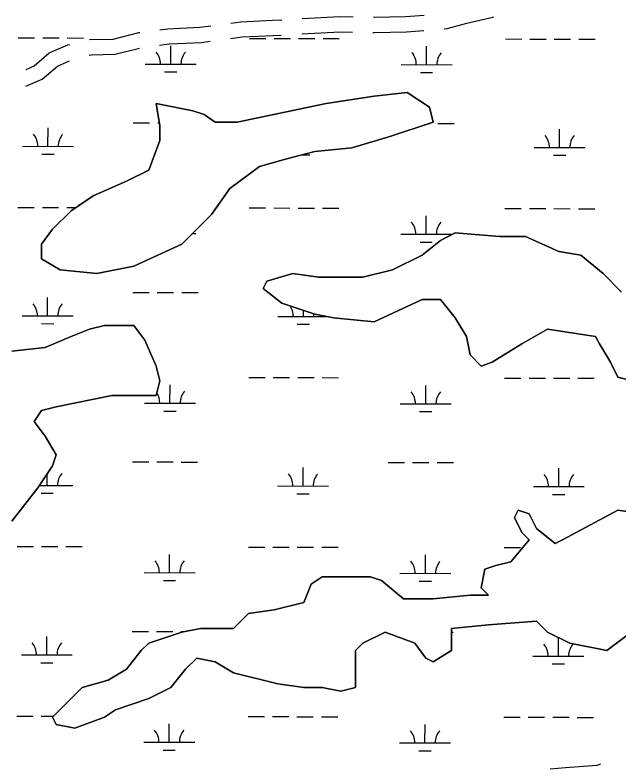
# Model space of a CAD drawing. Extents: x 3177385 to 3215275, y 903885 to 929304.
# Drawn here: x 3189202 to 3190387, y 923480 to 924959 of the extents above; entities that cross this region are included whole.
import ezdxf

# ---------------------------------------------------------------- set-up
doc = ezdxf.new("R2010")
doc.units = 0
for name, color, linetype in [('V-ROAD-CNTR', 7, 'Continuous'), ('V-SITE-VEGE', 7, 'Continuous'), ('V-WETL-SWMP', 7, 'Continuous')]:
    doc.layers.add(name, color=color, linetype=linetype)

msp = doc.modelspace()

# ---------------------------------------------------------------- linework, layer by layer
at = {"layer": 'V-ROAD-CNTR'}
for points in [[(3189765.3, 924952.5), (3189839.4, 924956.3), (3189865.2, 924955.9)], [(3189905.2, 924955.2), (3189906.9, 924955.2), (3189968.4, 924956.4), (3190005.1, 924959.3)], [(3189625.7, 924943.7), (3189644.8, 924946.2), (3189707.3, 924949), (3189725.4, 924950.1)], [(3190044.1, 924932.3), (3190050.1, 924932.8), (3190088.4, 924943.3), (3190139.4, 924955.5), (3190141.2, 924955.7)], [(3189486.4, 924930.5), (3189502, 924932.5), (3189564.7, 924935.7), (3189586, 924938.5)], [(3189904.4, 924925.2), (3189906.9, 924925.2), (3189969.9, 924926.4), (3190004.2, 924929.1)], [(3189348.4, 924911.2), (3189394.3, 924912.3), (3189445, 924925), (3189446.8, 924925.2)], [(3189624.8, 924913.3), (3189647.5, 924916.3), (3189708.9, 924919.1), (3189724.5, 924920)], [(3189764.5, 924922.4), (3189839.9, 924926.2), (3189864.4, 924925.9)], [(3189223.7, 924852.8), (3189239.4, 924859.6), (3189269.3, 924884.9), (3189305.5, 924900.9), (3189309.5, 924901.9)], [(3189485.6, 924900.1), (3189504.7, 924902.6), (3189567.4, 924905.8), (3189585.2, 924908.1)], [(3189347.6, 924880.4), (3189351.2, 924881.2), (3189398.4, 924882.4), (3189446, 924894.3)], [(3189223.5, 924820.1), (3189255.3, 924833.8), (3189285.4, 924859.2), (3189309.2, 924869.7)], [(3190252.2, 923480.1), (3190281.8, 923482.9), (3190344.2, 923487.4), (3190351.5, 923490)]]:
    msp.add_lwpolyline(points, dxfattribs=at)
at = {"layer": 'V-SITE-VEGE'}
for p, q in [((3189812.2, 924785.7), (3189906.4, 924800.2)), ((3189906.4, 924800.2), (3189971.7, 924807.4)), ((3189971.7, 924807.4), (3190015.2, 924778.4)), ((3189486, 924742.2), (3189478.7, 924785.7)), ((3189478.7, 924785.7), (3189551.2, 924771.2)), ((3189638.2, 924749.4), (3189812.2, 924785.7)), ((3190015.2, 924778.4), (3190022.4, 924749.4)), ((3189551.2, 924771.2), (3189573, 924763.9)), ((3189573, 924763.9), (3189594.7, 924749.4)), ((3189594.7, 924749.4), (3189638.2, 924749.4)), ((3190022.4, 924749.4), (3189935.4, 924720.4)), ((3189486, 924713.1), (3189486, 924742.2)), ((3189935.4, 924720.4), (3189862.9, 924698.6)), ((3189464.3, 924655.1), (3189486, 924713.1)), ((3189790.4, 924691.4), (3189732.5, 924676.9)), ((3189862.9, 924698.6), (3189790.4, 924691.4)), ((3189732.5, 924676.9), (3189681.7, 924662.4)), ((3189681.7, 924662.4), (3189623.7, 924618.9)), ((3189420.8, 924633.4), (3189464.3, 924655.1)), ((3189355.5, 924604.4), (3189420.8, 924633.4)), ((3189623.7, 924618.9), (3189587.5, 924568.1)), ((3189312, 924575.3), (3189355.5, 924604.4)), ((3189275.8, 924539.1), (3189312, 924575.3)), ((3189587.5, 924568.1), (3189529.5, 924510.1)), ((3189254, 924510.1), (3189275.8, 924539.1)), ((3190036.9, 924517.3), (3190065.9, 924531.8)), ((3190065.9, 924531.8), (3190152.9, 924524.6)), ((3190000.7, 924488.3), (3190036.9, 924517.3)), ((3190152.9, 924524.6), (3190203.6, 924524.6)), ((3190203.6, 924524.6), (3190268.9, 924495.6)), ((3189254, 924481.1), (3189254, 924510.1)), ((3189529.5, 924510.1), (3189435.3, 924466.5)), ((3189942.7, 924459.3), (3190000.7, 924488.3)), ((3190268.9, 924495.6), (3190312.4, 924488.3)), ((3190312.4, 924488.3), (3190355.8, 924452)), ((3189290.3, 924459.3), (3189254, 924481.1)), ((3189362.8, 924452), (3189290.3, 924459.3)), ((3189435.3, 924466.5), (3189362.8, 924452)), ((3189884.7, 924444.8), (3189942.7, 924459.3)), ((3189696.2, 924437.5), (3189747, 924452)), ((3189747, 924452), (3189797.7, 924444.8)), ((3189797.7, 924444.8), (3189884.7, 924444.8)), ((3190355.8, 924452), (3190392.1, 924415.8)), ((3189689, 924423), (3189696.2, 924437.5)), ((3189725.2, 924394), (3189689, 924423)), ((3189790.4, 924372.3), (3189725.2, 924394)), ((3190000.7, 924401.3), (3189906.4, 924357.7)), ((3190036.9, 924401.3), (3190000.7, 924401.3)), ((3190065.9, 924365), (3190036.9, 924401.3)), ((3189826.7, 924365), (3189790.4, 924372.3)), ((3189906.4, 924357.7), (3189826.7, 924365)), ((3190087.6, 924328.7), (3190065.9, 924365)), ((3189348.3, 924343.2), (3189377.3, 924350.5)), ((3189377.3, 924350.5), (3189435.3, 924350.5)), ((3189435.3, 924350.5), (3189457, 924321.5)), ((3189312, 924328.7), (3189348.3, 924343.2)), ((3190247.1, 924343.2), (3190196.4, 924314.2)), ((3190341.3, 924328.7), (3190247.1, 924343.2)), ((3189261.3, 924307), (3189312, 924328.7)), ((3189457, 924321.5), (3189478.7, 924270.7)), ((3190094.9, 924292.5), (3190087.6, 924328.7)), ((3190348.6, 924314.2), (3190341.3, 924328.7)), ((3189196, 924299.7), (3189261.3, 924307)), ((3190196.4, 924314.2), (3190138.4, 924278)), ((3190370.3, 924278), (3190348.6, 924314.2)), ((3190116.6, 924270.7), (3190094.9, 924292.5)), ((3190138.4, 924278), (3190116.6, 924270.7)), ((3190384.8, 924249), (3190370.3, 924278)), ((3189478.7, 924270.7), (3189486, 924241.7)), ((3190413.8, 924241.7), (3190384.8, 924249)), ((3189486, 924241.7), (3189478.7, 924212.7)), ((3189391.8, 924212.7), (3189283, 924190.9)), ((3189478.7, 924212.7), (3189391.8, 924212.7)), ((3189283, 924190.9), (3189254, 924183.7)), ((3189254, 924183.7), (3189239.5, 924161.9)), ((3189239.5, 924161.9), (3189261.3, 924132.9)), ((3189261.3, 924132.9), (3189283, 924096.6)), ((3189283, 924096.6), (3189275.8, 924074.9)), ((3189275.8, 924074.9), (3189246.8, 924031.4)), ((3189246.8, 924031.4), (3189196, 923966.1)), ((3190181.9, 923973.3), (3190189.1, 923987.9)), ((3190189.1, 923987.9), (3190210.9, 923980.6)), ((3190210.9, 923980.6), (3190225.4, 923951.6)), ((3190276.1, 923929.8), (3190384.8, 923987.9)), ((3190384.8, 923987.9), (3190486.3, 923973.3)), ((3190196.4, 923944.3), (3190181.9, 923973.3)), ((3190225.4, 923951.6), (3190261.6, 923922.6)), ((3190210.9, 923929.8), (3190196.4, 923944.3)), ((3190174.6, 923886.3), (3190210.9, 923929.8)), ((3190261.6, 923922.6), (3190276.1, 923929.8)), ((3190123.9, 923871.8), (3190145.6, 923879.1)), ((3190145.6, 923879.1), (3190174.6, 923886.3)), ((3190116.6, 923835.5), (3190123.9, 923871.8)), ((3189783.2, 923842.8), (3189804.9, 923857.3)), ((3189804.9, 923857.3), (3189899.2, 923857.3)), ((3189899.2, 923857.3), (3189920.9, 923850.1)), ((3189920.9, 923850.1), (3189964.4, 923813.8)), ((3189768.7, 923806.5), (3189783.2, 923842.8)), ((3190131.1, 923821), (3190116.6, 923835.5)), ((3190022.4, 923813.8), (3190094.9, 923821)), ((3190094.9, 923821), (3190131.1, 923821)), ((3189710.7, 923792), (3189768.7, 923806.5)), ((3189964.4, 923813.8), (3190022.4, 923813.8)), ((3189660, 923784.8), (3189710.7, 923792)), ((3189631, 923755.8), (3189660, 923784.8)), ((3190131.1, 923763), (3190058.6, 923755.8)), ((3190225.4, 923770.3), (3190131.1, 923763)), ((3190247.1, 923748.5), (3190225.4, 923770.3)), ((3189464.3, 923726.8), (3189529.5, 923748.5)), ((3189529.5, 923748.5), (3189565.7, 923755.8)), ((3189565.7, 923755.8), (3189631, 923755.8)), ((3189928.2, 923748.5), (3189884.7, 923726.8)), ((3189986.2, 923726.8), (3189928.2, 923748.5)), ((3190058.6, 923755.8), (3190058.6, 923712.2)), ((3190290.6, 923726.8), (3190247.1, 923748.5)), ((3190421.1, 923755.8), (3190363.1, 923712.2)), ((3189449.8, 923712.2), (3189464.3, 923726.8)), ((3189884.7, 923726.8), (3189870.2, 923712.2)), ((3190007.9, 923697.7), (3189986.2, 923726.8)), ((3190363.1, 923712.2), (3190290.6, 923726.8)), ((3189420.8, 923676), (3189449.8, 923712.2)), ((3189870.2, 923712.2), (3189870.2, 923639.7)), ((3190058.6, 923712.2), (3190022.4, 923690.5)), ((3189558.5, 923697.7), (3189536.7, 923676)), ((3189594.7, 923690.5), (3189558.5, 923697.7)), ((3189631, 923668.7), (3189594.7, 923690.5)), ((3190022.4, 923690.5), (3190007.9, 923697.7)), ((3189384.5, 923654.2), (3189420.8, 923676)), ((3189536.7, 923676), (3189507.7, 923639.7)), ((3189333.8, 923639.7), (3189384.5, 923654.2)), ((3189718, 923647), (3189631, 923668.7)), ((3189275.8, 923581.7), (3189333.8, 923639.7)), ((3189507.7, 923639.7), (3189464.3, 923618)), ((3189768.7, 923639.7), (3189718, 923647)), ((3189804.9, 923639.7), (3189768.7, 923639.7)), ((3189841.2, 923632.5), (3189804.9, 923639.7)), ((3189870.2, 923639.7), (3189841.2, 923632.5)), ((3189464.3, 923618), (3189399, 923596.2)), ((3189399, 923596.2), (3189377.3, 923581.7)), ((3189283, 923567.2), (3189275.8, 923581.7)), ((3189377.3, 923581.7), (3189319.3, 923559.9)), ((3189319.3, 923559.9), (3189283, 923567.2))]:
    msp.add_line(p, q, dxfattribs=at)
at = {"layer": 'V-WETL-SWMP'}
for p, q in [((3189208.4, 924914.6), (3189240.4, 924914.5)), ((3189256.4, 924914.5), (3189288.4, 924914.4)), ((3189304.4, 924914.4), (3189336.4, 924914.3)), ((3189662.3, 924913.5), (3189694.3, 924913.5)), ((3189710.3, 924913.4), (3189742.3, 924913.4)), ((3189758.3, 924913.3), (3189790.3, 924913.2)), ((3189806.3, 924913.2), (3189838.3, 924913.1)), ((3190164.2, 924912.4), (3190196.2, 924912.3)), ((3190212.2, 924912.3), (3190244.2, 924912.2)), ((3190260.2, 924912.1), (3190292.2, 924912.1)), ((3190308.2, 924912), (3190340.2, 924912)), ((3189507.6, 924863.2), (3189507.6, 924899.2)), ((3190009.5, 924862), (3190009.5, 924898)), ((3189457.6, 924863.3), (3189557.6, 924863)), ((3189959.5, 924862.1), (3190059.5, 924861.9)), ((3189495.5, 924847.8), (3189519.5, 924847.7)), ((3189997.4, 924846.6), (3190021.4, 924846.5)), ((3189266.7, 924701.9), (3189266.8, 924737.9)), ((3189433.9, 924747.9), (3189465.9, 924747.8)), ((3189481.9, 924747.8), (3189485.1, 924747.8)), ((3190013.8, 924746.5), (3190015.8, 924746.5)), ((3190031.8, 924746.5), (3190063.8, 924746.4)), ((3190270.5, 924699.5), (3190270.6, 924735.5)), ((3189216.7, 924702), (3189316.7, 924701.7)), ((3190220.5, 924699.6), (3190320.5, 924699.4)), ((3189254.7, 924686.5), (3189278.7, 924686.4)), ((3189766, 924685.3), (3189780.6, 924685.2)), ((3190258.5, 924684.1), (3190282.5, 924684.1)), ((3189207.6, 924581.9), (3189239.6, 924581.8)), ((3189255.6, 924581.8), (3189287.6, 924581.7)), ((3189303.6, 924581.7), (3189321.5, 924581.7)), ((3189661.5, 924580.9), (3189693.5, 924580.8)), ((3189709.5, 924580.8), (3189741.5, 924580.7)), ((3189757.5, 924580.6), (3189789.5, 924580.6)), ((3189805.5, 924580.5), (3189837.5, 924580.5)), ((3190163.4, 924579.7), (3190195.4, 924579.6)), ((3190211.4, 924579.6), (3190243.4, 924579.5)), ((3190259.4, 924579.5), (3190291.4, 924579.4)), ((3190307.4, 924579.4), (3190339.4, 924579.3)), ((3190008.7, 924529.3), (3190008.8, 924565.3)), ((3189549.8, 924530.4), (3189556.8, 924530.4)), ((3189958.7, 924529.4), (3190058.7, 924529.2)), ((3189996.7, 924513.9), (3190020.7, 924513.9)), ((3189433.1, 924415.2), (3189465.1, 924415.1)), ((3189481.1, 924415.1), (3189513.1, 924415)), ((3189529.1, 924415), (3189561.1, 924414.9)), ((3189265.9, 924369.2), (3189266, 924405.2)), ((3189767.8, 924368), (3189767.9, 924379.8)), ((3189215.9, 924369.3), (3189315.9, 924369.1)), ((3189717.8, 924368.1), (3189812.2, 924367.9)), ((3189253.9, 924353.8), (3189277.9, 924353.7)), ((3189755.8, 924352.6), (3189779.8, 924352.6)), ((3189660.7, 924248.2), (3189692.7, 924248.1)), ((3189708.7, 924248.1), (3189740.7, 924248)), ((3189756.7, 924248), (3189788.7, 924247.9)), ((3189804.7, 924247.9), (3189836.7, 924247.8)), ((3190162.6, 924247), (3190194.6, 924246.9)), ((3190210.6, 924246.9), (3190242.6, 924246.8)), ((3190258.6, 924246.8), (3190290.6, 924246.7)), ((3190306.6, 924246.7), (3190338.6, 924246.6)), ((3189506, 924197.8), (3189506.1, 924233.8)), ((3190007.9, 924196.6), (3190008, 924232.6)), ((3189456, 924197.9), (3189556, 924197.7)), ((3189957.9, 924196.8), (3190057.9, 924196.5)), ((3189494, 924182.4), (3189518, 924182.3)), ((3189995.9, 924181.2), (3190019.9, 924181.2)), ((3189432.3, 924082.5), (3189464.3, 924082.5)), ((3189480.3, 924082.4), (3189512.3, 924082.4)), ((3189528.3, 924082.3), (3189560.3, 924082.2)), ((3189767.1, 924035.3), (3189767.2, 924071.3)), ((3189934.2, 924081.4), (3189966.2, 924081.3)), ((3189982.2, 924081.3), (3190014.2, 924081.2)), ((3190030.2, 924081.2), (3190062.2, 924081.1)), ((3190269, 924034.2), (3190269.1, 924070.2)), ((3189265.2, 924036.5), (3189265.2, 924059)), ((3189250.2, 924036.5), (3189315.2, 924036.4)), ((3189717.1, 924035.5), (3189817.1, 924035.2)), ((3190219, 924034.3), (3190319, 924034.1)), ((3189253.1, 924021.1), (3189277.1, 924021)), ((3189755, 924019.9), (3189779, 924019.9)), ((3190256.9, 924018.8), (3190280.9, 924018.7)), ((3189206, 923916.6), (3189238, 923916.5)), ((3189254, 923916.5), (3189286, 923916.4)), ((3189302, 923916.3), (3189334, 923916.3)), ((3189659.9, 923915.5), (3189691.9, 923915.4)), ((3189707.9, 923915.4), (3189739.9, 923915.3)), ((3189755.9, 923915.3), (3189787.9, 923915.2)), ((3189803.9, 923915.2), (3189835.9, 923915.1)), ((3190161.9, 923914.3), (3190193.9, 923914.3)), ((3189505.2, 923865.1), (3189505.3, 923901.1)), ((3190007.1, 923864), (3190007.2, 923900)), ((3189455.2, 923865.2), (3189555.2, 923865)), ((3189957.1, 923864.1), (3190057.1, 923863.8)), ((3189493.2, 923849.7), (3189517.2, 923849.7)), ((3189995.1, 923848.6), (3190019.1, 923848.5)), ((3189431.6, 923749.9), (3189463.6, 923749.8)), ((3189479.6, 923749.8), (3189511.6, 923749.7)), ((3189527.6, 923749.6), (3189535.1, 923749.6)), ((3190058.6, 923748.4), (3190061.5, 923748.4)), ((3189264.4, 923703.8), (3189264.5, 923739.8)), ((3190268.2, 923701.5), (3190268.3, 923737.5)), ((3189214.4, 923703.9), (3189314.4, 923703.7)), ((3190218.2, 923701.6), (3190318.2, 923701.4)), ((3189252.4, 923688.4), (3189276.4, 923688.4)), ((3190256.2, 923686.1), (3190280.2, 923686)), ((3189205.3, 923583.9), (3189237.3, 923583.8)), ((3189253.3, 923583.8), (3189277.8, 923583.7)), ((3189659.2, 923582.8), (3189691.2, 923582.8)), ((3189707.2, 923582.7), (3189739.2, 923582.7)), ((3189755.2, 923582.6), (3189787.2, 923582.5)), ((3189803.2, 923582.5), (3189835.2, 923582.4)), ((3190161.1, 923581.7), (3190193.1, 923581.6)), ((3190209.1, 923581.6), (3190241.1, 923581.5)), ((3190257.1, 923581.5), (3190289.1, 923581.4)), ((3190305.1, 923581.3), (3190337.1, 923581.3)), ((3189504.5, 923532.5), (3189504.5, 923568.5)), ((3190006.4, 923531.3), (3190006.5, 923567.3)), ((3189454.5, 923532.6), (3189554.5, 923532.3)), ((3189956.4, 923531.4), (3190056.4, 923531.2)), ((3189492.4, 923517.1), (3189516.4, 923517)), ((3189994.3, 923515.9), (3190018.3, 923515.8))]:
    msp.add_line(p, q, dxfattribs=at)
msp.add_lwpolyline([(3189594.7, 924749.4), (3189573, 924763.9), (3189551.2, 924771.2), (3189478.7, 924785.7), (3189486, 924742.2), (3189486, 924713.1), (3189464.3, 924655.1), (3189420.8, 924633.4), (3189355.5, 924604.4), (3189312, 924575.3), (3189275.8, 924539.1), (3189254, 924510.1), (3189254, 924481.1), (3189290.3, 924459.3), (3189362.8, 924452), (3189435.3, 924466.5), (3189529.5, 924510.1), (3189587.5, 924568.1), (3189623.7, 924618.9), (3189681.7, 924662.4), (3189732.5, 924676.9), (3189790.4, 924691.4), (3189862.9, 924698.6), (3189935.4, 924720.4), (3190022.4, 924749.4), (3190015.2, 924778.4), (3189971.7, 924807.4), (3189906.4, 924800.2), (3189812.2, 924785.7), (3189638.2, 924749.4)], close=True, dxfattribs=at)
for points in [[(3190392.1, 924415.8), (3190355.8, 924452), (3190312.4, 924488.3), (3190268.9, 924495.6), (3190203.6, 924524.6), (3190152.9, 924524.6), (3190065.9, 924531.8), (3190036.9, 924517.3), (3190000.7, 924488.3), (3189942.7, 924459.3), (3189884.7, 924444.8), (3189797.7, 924444.8), (3189747, 924452), (3189696.2, 924437.5), (3189689, 924423), (3189725.2, 924394), (3189790.4, 924372.3), (3189826.7, 924365), (3189906.4, 924357.7), (3190000.7, 924401.3), (3190036.9, 924401.3), (3190065.9, 924365), (3190087.6, 924328.7), (3190094.9, 924292.5), (3190116.6, 924270.7), (3190138.4, 924278), (3190196.4, 924314.2), (3190247.1, 924343.2), (3190341.3, 924328.7), (3190348.6, 924314.2), (3190370.3, 924278), (3190384.8, 924249), (3190413.8, 924241.7)], [(3189196, 923966.1), (3189246.8, 924031.4), (3189275.8, 924074.9), (3189283, 924096.6), (3189261.3, 924132.9), (3189239.5, 924161.9), (3189254, 924183.7), (3189283, 924190.9), (3189391.8, 924212.7), (3189478.7, 924212.7), (3189486, 924241.7), (3189478.7, 924270.7), (3189457, 924321.5), (3189435.3, 924350.5), (3189377.3, 924350.5), (3189348.3, 924343.2), (3189312, 924328.7), (3189261.3, 924307), (3189196, 924299.7)], [(3190486.3, 923973.3), (3190384.8, 923987.9), (3190276.1, 923929.8), (3190261.6, 923922.6), (3190225.4, 923951.6), (3190210.9, 923980.6), (3190189.1, 923987.9), (3190181.9, 923973.3), (3190196.4, 923944.3), (3190210.9, 923929.8), (3190174.6, 923886.3), (3190145.6, 923879.1), (3190123.9, 923871.8), (3190116.6, 923835.5), (3190131.1, 923821), (3190094.9, 923821), (3190022.4, 923813.8), (3189964.4, 923813.8), (3189920.9, 923850.1), (3189899.2, 923857.3), (3189804.9, 923857.3), (3189783.2, 923842.8), (3189768.7, 923806.5), (3189710.7, 923792), (3189660, 923784.8), (3189631, 923755.8), (3189565.7, 923755.8), (3189529.5, 923748.5), (3189464.3, 923726.8), (3189449.8, 923712.2), (3189420.8, 923676), (3189384.5, 923654.2), (3189333.8, 923639.7), (3189275.8, 923581.7), (3189283, 923567.2), (3189319.3, 923559.9), (3189377.3, 923581.7), (3189399, 923596.2), (3189464.3, 923618), (3189507.7, 923639.7), (3189536.7, 923676), (3189558.5, 923697.7), (3189594.7, 923690.5), (3189631, 923668.7), (3189718, 923647), (3189768.7, 923639.7), (3189804.9, 923639.7), (3189841.2, 923632.5), (3189870.2, 923639.7), (3189870.2, 923712.2), (3189884.7, 923726.8), (3189928.2, 923748.5), (3189986.2, 923726.8), (3190007.9, 923697.7), (3190022.4, 923690.5), (3190058.6, 923712.2), (3190058.6, 923755.8), (3190131.1, 923763), (3190225.4, 923770.3), (3190247.1, 923748.5), (3190290.6, 923726.8), (3190363.1, 923712.2), (3190421.1, 923755.8)]]:
    msp.add_lwpolyline(points, dxfattribs=at)
for centre, start, end in [((3189452.3, 924863.8), 359.0948, 40.6385), ((3189562.8, 924863.5), 139.0948, 180.6385), ((3189954.2, 924862.6), 359.0948, 40.6385), ((3190064.7, 924862.3), 139.0948, 180.6385), ((3189211.5, 924702.5), 359.0948, 40.6385), ((3189322, 924702.2), 139.0948, 180.6385), ((3190215.3, 924700.1), 359.0948, 40.6385), ((3190325.8, 924699.9), 139.0948, 180.6385), ((3189953.4, 924529.9), 359.0948, 40.6385), ((3190063.9, 924529.7), 139.0948, 180.6385), ((3189210.7, 924369.8), 359.0948, 40.6385), ((3189321.2, 924369.5), 139.0948, 180.6385), ((3189712.6, 924368.6), 359.0948, 34.3715), ((3189823.1, 924368.4), 172.4001, 180.6385), ((3189450.8, 924198.4), 359.0948, 33.7484), ((3189561.3, 924198.2), 139.0948, 180.6385), ((3189952.7, 924197.2), 359.0948, 40.6385), ((3190063.2, 924197), 139.0948, 180.6385), ((3189320.4, 924036.9), 139.0948, 180.6385), ((3189711.8, 924035.9), 359.0948, 40.6385), ((3189822.3, 924035.7), 139.0948, 180.6385), ((3190213.7, 924034.8), 359.0948, 40.6385), ((3190324.2, 924034.5), 139.0948, 180.6385), ((3189450, 923865.7), 359.0948, 40.6385), ((3189560.5, 923865.5), 139.0948, 180.6385), ((3189951.9, 923864.6), 359.0948, 40.6385), ((3190062.4, 923864.3), 139.0948, 180.6385), ((3189209.1, 923704.4), 359.0948, 40.6385), ((3189319.6, 923704.2), 139.0948, 180.6385), ((3190213, 923702.1), 359.0948, 40.6385), ((3190323.4, 923701.8), 139.0948, 180.6385), ((3189449.2, 923533.1), 359.0948, 40.6385), ((3189559.7, 923532.8), 139.0948, 180.6385), ((3189951.1, 923531.9), 359.0948, 40.6385), ((3190061.6, 923531.6), 139.0948, 180.6385)]:
    msp.add_arc(centre, 35.2, start, end, dxfattribs=at)

doc.saveas('drawing.dxf')
